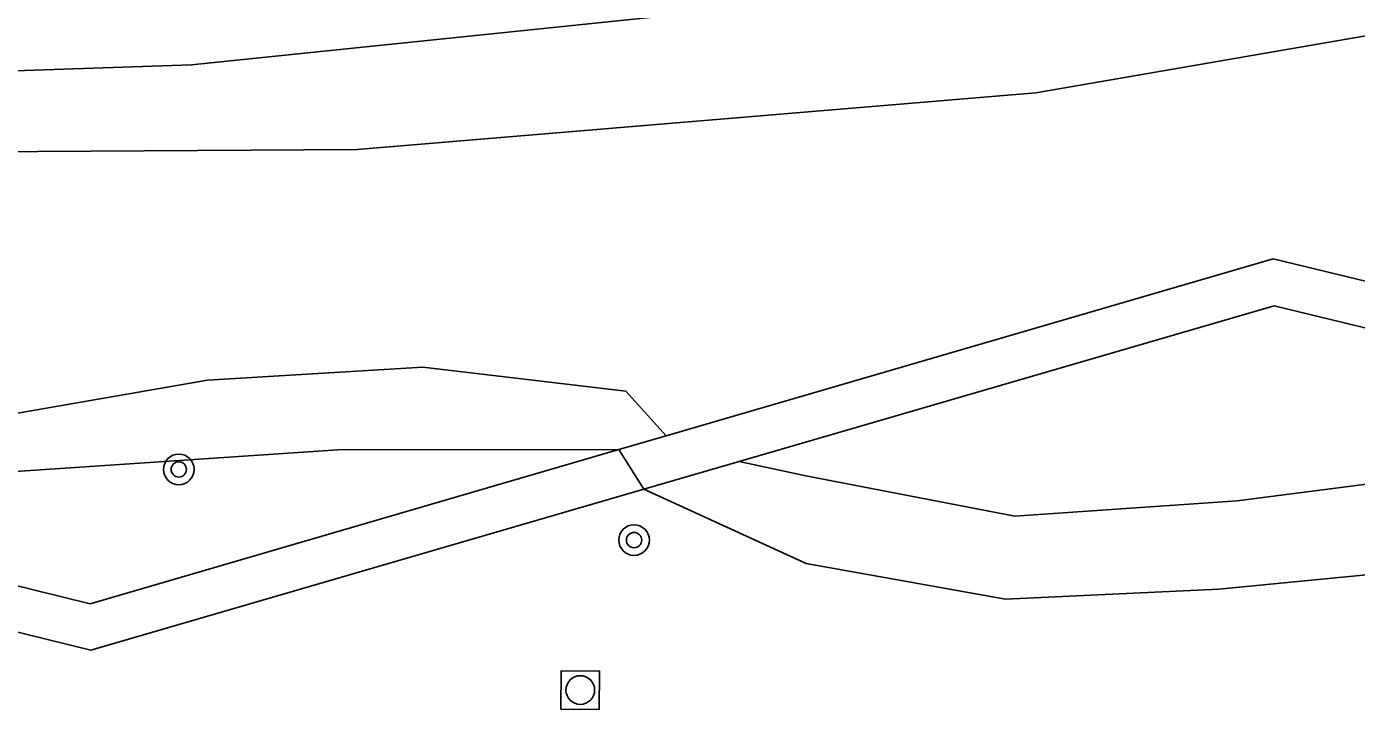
# Model space of a CAD drawing. Extents: x 125000 to 129004, y 397500 to 399008.
# Drawn here: x 127033.3 to 127068.03, y 398305.02 to 398322.85 of the extents above; entities that cross this region are included whole.
import ezdxf

# ---------------------------------------------------------------- set-up
doc = ezdxf.new("R2010")
doc.units = 0
for name, color, linetype in [('gg-knt-BGT kruinlijn', 7, 'Continuous'), ('gg-knt-bovenkant onderkant talud', 7, 'Continuous'), ('gg-knt-verharding', 7, 'Continuous'), ('gg-kwrk-kunstwerk niveau 01', 7, 'Continuous'), ('gt-symb-boom', 7, 'Continuous'), ('gt-symb-rioolschacht', 7, 'Continuous')]:
    doc.layers.add(name, color=color, linetype=linetype)

# ---------------------------------------------------------------- blocks, each defined once
blk = doc.blocks.new('gt0-BOOM')
at = {"layer": 'gt-symb-boom'}
for radius in [0.4, 0.2]:
    blk.add_circle((0, 0), radius, dxfattribs=at)
blk = doc.blocks.new('gt0-RS')
at = {"layer": 'gt-symb-rioolschacht'}
blk.add_lwpolyline([(-0.5, -0.5), (0.5, -0.5), (0.5, 0.5), (-0.5, 0.5)], close=True, dxfattribs=at)
blk.add_circle((0, 0), 0.375, dxfattribs=at)

msp = doc.modelspace()

# ---------------------------------------------------------------- linework, layer by layer
at = {"layer": 'gg-knt-BGT kruinlijn'}
for points in [[(127144.252, 398333.261), (127134.022, 398330.816), (127122.18, 398326.834), (127112.984, 398325.317), (127103.3, 398326.576), (127093.639, 398327.793), (127075.461, 398326.327), (127056.156, 398323.773), (127037.603, 398321.85), (127019.361, 398321.233), (127016.042, 398320.08), (127014.46, 398317.824), (127014.788, 398313.845), (127017.455, 398312.324), (127017.4, 398312.103)], [(127049.422, 398310.773), (127053.663, 398308.83), (127058.866, 398307.899), (127064.44, 398308.159), (127069.546, 398308.654), (127074.636, 398310.123), (127079.415, 398312.281)], [(127027.793, 398309.543), (127030.924, 398311.091), (127041.429, 398311.802), (127048.768, 398311.804)]]:
    msp.add_lwpolyline(points, dxfattribs=at)
at = {"layer": 'gg-knt-bovenkant onderkant talud'}
for points in [[(127016.55, 398316.756), (127017.336, 398318.201), (127023.849, 398319.529), (127041.934, 398319.642), (127059.655, 398321.117), (127077.496, 398324.206), (127094.238, 398324.636), (127108.536, 398323.293), (127116.956, 398323.93), (127125.952, 398325.259), (127137.335, 398328.754), (127142.987, 398330.668), (127145.198, 398330.046)], [(127050.002, 398312.164), (127048.953, 398313.329), (127043.644, 398313.957), (127038.025, 398313.62), (127032.497, 398312.661), (127027.316, 398311.209), (127025.984, 398309.989)], [(127077.738, 398312.688), (127075.938, 398312.096), (127070.526, 398311.189), (127064.914, 398310.471), (127059.113, 398310.065), (127053.652, 398311.122), (127051.91, 398311.497)]]:
    msp.add_lwpolyline(points, dxfattribs=at)
at = {"layer": 'gg-knt-verharding'}
for points in [[(127027.793, 398309.543), (127034.96, 398307.778), (127048.768, 398311.804)], [(127049.422, 398310.773), (127034.975, 398306.57), (127026.227, 398308.717)]]:
    msp.add_lwpolyline(points, dxfattribs=at)
at = {"layer": 'gg-kwrk-kunstwerk niveau 01'}
for p, q in [((127048.768, 398311.804), (127050.002, 398312.164)), ((127048.768, 398311.804), (127049.422, 398310.773)), ((127051.91, 398311.497), (127049.422, 398310.773))]:
    msp.add_line(p, q, dxfattribs=at)
for points in [[(127050.002, 398312.164), (127065.856, 398316.786), (127079.595, 398313.46)], [(127077.738, 398312.688), (127065.881, 398315.561), (127051.91, 398311.497)]]:
    msp.add_lwpolyline(points, dxfattribs=at)

# ---------------------------------------------------------------- block references
at = {"layer": 'gt-symb-boom'}
for p in [(127037.271, 398311.289), (127049.163, 398309.443)]:
    msp.add_blockref('gt0-BOOM', p, dxfattribs=at)
at = {"layer": 'gt-symb-rioolschacht', "rotation": -0.540662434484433}
msp.add_blockref('gt0-RS', (127047.759, 398305.528), dxfattribs=at)

doc.saveas('drawing.dxf')
